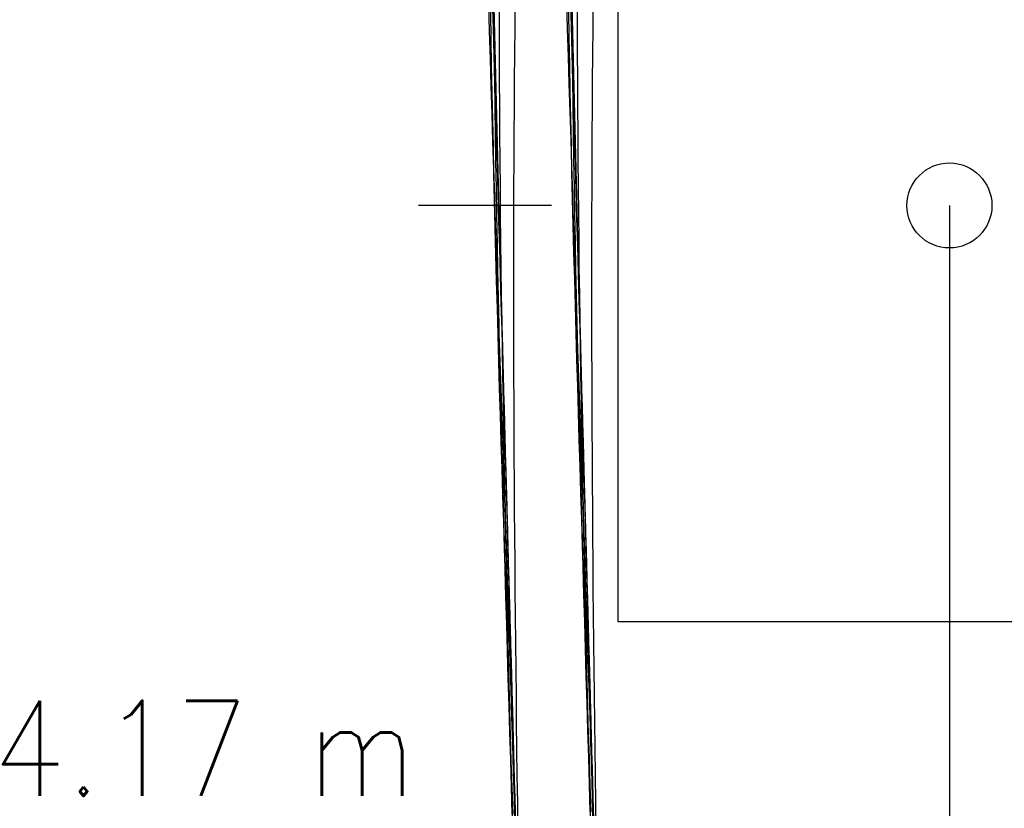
# Model space of a CAD drawing. Header units: metres. Extents: x 209848 to 209928, y 1182430 to 1182563.
# Tile 472 of 656: x 209847.77 to 209851.56, y 1182481.21 to 1182484.24. Entities that reach past the tile are written whole.
import ezdxf
from ezdxf.enums import TextEntityAlignment as Align

# ---------------------------------------------------------------- set-up
doc = ezdxf.new("R2010")
doc.units = ezdxf.units.M
doc.header["$MEASUREMENT"] = 0
doc.linetypes.add('DGN Style 2', pattern=[15.036391, 9.021834, -6.014556])
doc.layers.get('0').update_dxf_attribs({"color": 254})
doc.styles.add('TSText', font='simplex.shx')

# ---------------------------------------------------------------- blocks, each defined once
blk = doc.blocks.new('*U2')
at = {"color": 40, "linetype": 'Continuous'}
for p, q in [((-1.7485, -14.8352), (-1.7508, -14.7289)), ((-1.746, -14.9414), (-1.7485, -14.8352)), ((-1.7435, -15.0476), (-1.746, -14.9414)), ((-1.741, -15.1537), (-1.7435, -15.0476)), ((-1.7384, -15.2599), (-1.741, -15.1537)), ((-1.7357, -15.3659), (-1.7384, -15.2599)), ((-1.733, -15.472), (-1.7357, -15.3659)), ((-1.7303, -15.578), (-1.733, -15.472)), ((-1.7276, -15.6839), (-1.7303, -15.578)), ((-1.7248, -15.7898), (-1.7276, -15.6839)), ((-1.722, -15.8957), (-1.7248, -15.7898)), ((-1.7192, -16.0015), (-1.722, -15.8957)), ((-1.7163, -16.1073), (-1.7192, -16.0015)), ((-1.7135, -16.2131), (-1.7163, -16.1073)), ((-1.7106, -16.3188), (-1.7135, -16.2131)), ((-1.7077, -16.4244), (-1.7106, -16.3188)), ((-1.7048, -16.53), (-1.7077, -16.4244)), ((-1.7019, -16.6356), (-1.7048, -16.53)), ((-1.6989, -16.7412), (-1.7019, -16.6356)), ((-1.696, -16.8467), (-1.6989, -16.7412)), ((-1.6931, -16.9521), (-1.696, -16.8467)), ((-1.6902, -17.0575), (-1.6931, -16.9521)), ((-1.6873, -17.1629), (-1.6902, -17.0575)), ((-1.6844, -17.2683), (-1.6873, -17.1629)), ((-1.6815, -17.3736), (-1.6844, -17.2683)), ((-1.6786, -17.4789), (-1.6815, -17.3736)), ((-1.6757, -17.5841), (-1.6786, -17.4789)), ((-1.6728, -17.6893), (-1.6757, -17.5841)), ((-1.67, -17.7945), (-1.6728, -17.6893)), ((-1.6672, -17.8996), (-1.67, -17.7945))]:
    blk.add_line(p, q, dxfattribs=at)
at = {"color": 3, "linetype": 'Continuous'}
for p, q in [((-1.4485, -14.8282), (-1.4509, -14.7221)), ((-1.4461, -14.9343), (-1.4485, -14.8282)), ((-1.4436, -15.0404), (-1.4461, -14.9343)), ((-1.441, -15.1464), (-1.4436, -15.0404)), ((-1.4385, -15.2524), (-1.441, -15.1464)), ((-1.4358, -15.3584), (-1.4385, -15.2524)), ((-1.4331, -15.4643), (-1.4358, -15.3584)), ((-1.4304, -15.5702), (-1.4331, -15.4643)), ((-1.4277, -15.6761), (-1.4304, -15.5702)), ((-1.4249, -15.7819), (-1.4277, -15.6761)), ((-1.4221, -15.8877), (-1.4249, -15.7819)), ((-1.4193, -15.9935), (-1.4221, -15.8877)), ((-1.4164, -16.0992), (-1.4193, -15.9935)), ((-1.4136, -16.2049), (-1.4164, -16.0992)), ((-1.4107, -16.3105), (-1.4136, -16.2049)), ((-1.4078, -16.4162), (-1.4107, -16.3105)), ((-1.4049, -16.5218), (-1.4078, -16.4162)), ((-1.402, -16.6273), (-1.4049, -16.5218)), ((-1.3991, -16.7329), (-1.402, -16.6273)), ((-1.3961, -16.8384), (-1.3991, -16.7329)), ((-1.3932, -16.9438), (-1.3961, -16.8384)), ((-1.3903, -17.0492), (-1.3932, -16.9438)), ((-1.3874, -17.1546), (-1.3903, -17.0492)), ((-1.3845, -17.26), (-1.3874, -17.1546)), ((-1.3816, -17.3654), (-1.3845, -17.26)), ((-1.3787, -17.4707), (-1.3816, -17.3654)), ((-1.3758, -17.5759), (-1.3787, -17.4707)), ((-1.3729, -17.6812), (-1.3758, -17.5759)), ((-1.3701, -17.7864), (-1.3729, -17.6812)), ((-1.3673, -17.8916), (-1.3701, -17.7864))]:
    blk.add_line(p, q, dxfattribs=at)
blk = doc.blocks.new('*U3')
at = {"color": 40, "linetype": 'Continuous'}
for p, q in [((-1.7475, -14.8769), (-1.7499, -14.7715)), ((-1.7451, -14.9822), (-1.7475, -14.8769)), ((-1.7426, -15.0875), (-1.7451, -14.9822)), ((-1.74, -15.1927), (-1.7426, -15.0875)), ((-1.7374, -15.298), (-1.74, -15.1927)), ((-1.7348, -15.4031), (-1.7374, -15.298)), ((-1.7321, -15.5083), (-1.7348, -15.4031)), ((-1.7294, -15.6134), (-1.7321, -15.5083)), ((-1.7267, -15.7185), (-1.7294, -15.6134)), ((-1.7239, -15.8235), (-1.7267, -15.7185)), ((-1.7211, -15.9285), (-1.7239, -15.8235)), ((-1.7183, -16.0335), (-1.7211, -15.9285)), ((-1.7155, -16.1384), (-1.7183, -16.0335)), ((-1.7126, -16.2433), (-1.7155, -16.1384)), ((-1.7098, -16.3482), (-1.7126, -16.2433)), ((-1.7069, -16.453), (-1.7098, -16.3482)), ((-1.704, -16.5579), (-1.7069, -16.453)), ((-1.7011, -16.6626), (-1.704, -16.5579)), ((-1.6982, -16.7674), (-1.7011, -16.6626)), ((-1.6953, -16.8721), (-1.6982, -16.7674)), ((-1.6924, -16.9768), (-1.6953, -16.8721)), ((-1.6895, -17.0815), (-1.6924, -16.9768)), ((-1.6866, -17.1862), (-1.6895, -17.0815)), ((-1.6837, -17.2908), (-1.6866, -17.1862)), ((-1.6809, -17.3954), (-1.6837, -17.2908)), ((-1.678, -17.4999), (-1.6809, -17.3954)), ((-1.6751, -17.6045), (-1.678, -17.4999)), ((-1.6723, -17.709), (-1.6751, -17.6045)), ((-1.6695, -17.8135), (-1.6723, -17.709)), ((-1.6667, -17.918), (-1.6695, -17.8135))]:
    blk.add_line(p, q, dxfattribs=at)
at = {"color": 3, "linetype": 'Continuous'}
for p, q in [((-1.4476, -14.8699), (-1.45, -14.7647)), ((-1.4451, -14.9751), (-1.4476, -14.8699)), ((-1.4426, -15.0802), (-1.4451, -14.9751)), ((-1.4401, -15.1854), (-1.4426, -15.0802)), ((-1.4375, -15.2905), (-1.4401, -15.1854)), ((-1.4349, -15.3955), (-1.4375, -15.2905)), ((-1.4322, -15.5006), (-1.4349, -15.3955)), ((-1.4295, -15.6056), (-1.4322, -15.5006)), ((-1.4268, -15.7106), (-1.4295, -15.6056)), ((-1.424, -15.8155), (-1.4268, -15.7106)), ((-1.4212, -15.9205), (-1.424, -15.8155)), ((-1.4184, -16.0254), (-1.4212, -15.9205)), ((-1.4156, -16.1303), (-1.4184, -16.0254)), ((-1.4127, -16.2351), (-1.4156, -16.1303)), ((-1.4099, -16.34), (-1.4127, -16.2351)), ((-1.407, -16.4448), (-1.4099, -16.34)), ((-1.4041, -16.5496), (-1.407, -16.4448)), ((-1.4012, -16.6543), (-1.4041, -16.5496)), ((-1.3983, -16.7591), (-1.4012, -16.6543)), ((-1.3954, -16.8638), (-1.3983, -16.7591)), ((-1.3925, -16.9685), (-1.3954, -16.8638)), ((-1.3896, -17.0732), (-1.3925, -16.9685)), ((-1.3867, -17.1779), (-1.3896, -17.0732)), ((-1.3838, -17.2825), (-1.3867, -17.1779)), ((-1.381, -17.3872), (-1.3838, -17.2825)), ((-1.3781, -17.4918), (-1.381, -17.3872)), ((-1.3752, -17.5963), (-1.3781, -17.4918)), ((-1.3724, -17.7009), (-1.3752, -17.5963)), ((-1.3696, -17.8055), (-1.3724, -17.7009)), ((-1.3668, -17.91), (-1.3696, -17.8055))]:
    blk.add_line(p, q, dxfattribs=at)
blk = doc.blocks.new('*U4')
at = {"color": 40, "linetype": 'Continuous'}
for p, q in [((-1.7528, -14.8523), (-1.7559, -14.7463)), ((-1.7497, -14.9582), (-1.7528, -14.8523)), ((-1.7467, -15.064), (-1.7497, -14.9582)), ((-1.7436, -15.1698), (-1.7467, -15.064)), ((-1.7405, -15.2755), (-1.7436, -15.1698)), ((-1.7375, -15.3812), (-1.7405, -15.2755)), ((-1.7344, -15.4868), (-1.7375, -15.3812)), ((-1.7314, -15.5924), (-1.7344, -15.4868)), ((-1.7284, -15.6978), (-1.7314, -15.5924)), ((-1.7254, -15.8033), (-1.7284, -15.6978)), ((-1.7224, -15.9087), (-1.7254, -15.8033)), ((-1.7194, -16.0141), (-1.7224, -15.9087)), ((-1.7164, -16.1194), (-1.7194, -16.0141)), ((-1.7134, -16.2246), (-1.7164, -16.1194)), ((-1.7105, -16.3299), (-1.7134, -16.2246)), ((-1.7075, -16.4351), (-1.7105, -16.3299)), ((-1.7046, -16.5402), (-1.7075, -16.4351)), ((-1.7016, -16.6454), (-1.7046, -16.5402)), ((-1.6987, -16.7505), (-1.7016, -16.6454)), ((-1.6958, -16.8555), (-1.6987, -16.7505)), ((-1.6929, -16.9606), (-1.6958, -16.8555)), ((-1.69, -17.0656), (-1.6929, -16.9606)), ((-1.6871, -17.1706), (-1.69, -17.0656)), ((-1.6842, -17.2755), (-1.6871, -17.1706)), ((-1.6813, -17.3804), (-1.6842, -17.2755)), ((-1.6784, -17.4853), (-1.6813, -17.3804)), ((-1.6755, -17.5902), (-1.6784, -17.4853)), ((-1.6727, -17.695), (-1.6755, -17.5902)), ((-1.6698, -17.7998), (-1.6727, -17.695)), ((-1.667, -17.9045), (-1.6698, -17.7998))]:
    blk.add_line(p, q, dxfattribs=at)
at = {"color": 3, "linetype": 'Continuous'}
for p, q in [((-1.4529, -14.8436), (-1.456, -14.7376)), ((-1.4499, -14.9495), (-1.4529, -14.8436)), ((-1.4468, -15.0553), (-1.4499, -14.9495)), ((-1.4437, -15.1611), (-1.4468, -15.0553)), ((-1.4407, -15.2669), (-1.4437, -15.1611)), ((-1.4376, -15.3726), (-1.4407, -15.2669)), ((-1.4346, -15.4782), (-1.4376, -15.3726)), ((-1.4315, -15.5838), (-1.4346, -15.4782)), ((-1.4285, -15.6893), (-1.4315, -15.5838)), ((-1.4255, -15.7948), (-1.4285, -15.6893)), ((-1.4225, -15.9002), (-1.4255, -15.7948)), ((-1.4195, -16.0056), (-1.4225, -15.9002)), ((-1.4165, -16.1109), (-1.4195, -16.0056)), ((-1.4135, -16.2162), (-1.4165, -16.1109)), ((-1.4106, -16.3215), (-1.4135, -16.2162)), ((-1.4076, -16.4267), (-1.4106, -16.3215)), ((-1.4047, -16.5319), (-1.4076, -16.4267)), ((-1.4018, -16.637), (-1.4047, -16.5319)), ((-1.3988, -16.7421), (-1.4018, -16.637)), ((-1.3959, -16.8472), (-1.3988, -16.7421)), ((-1.393, -16.9523), (-1.3959, -16.8472)), ((-1.3901, -17.0573), (-1.393, -16.9523)), ((-1.3872, -17.1623), (-1.3901, -17.0573)), ((-1.3843, -17.2672), (-1.3872, -17.1623)), ((-1.3814, -17.3722), (-1.3843, -17.2672)), ((-1.3785, -17.4771), (-1.3814, -17.3722)), ((-1.3756, -17.582), (-1.3785, -17.4771)), ((-1.3728, -17.6869), (-1.3756, -17.582)), ((-1.37, -17.7917), (-1.3728, -17.6869)), ((-1.3671, -17.8965), (-1.37, -17.7917))]:
    blk.add_line(p, q, dxfattribs=at)
blk = doc.blocks.new('*U5')
at = {"color": 40, "linetype": 'Continuous'}
for p, q in [((-1.7672, -14.865), (-1.7702, -14.7588)), ((-1.764, -14.9711), (-1.7672, -14.865)), ((-1.7608, -15.0771), (-1.764, -14.9711)), ((-1.7576, -15.1831), (-1.7608, -15.0771)), ((-1.7543, -15.289), (-1.7576, -15.1831)), ((-1.7509, -15.3949), (-1.7543, -15.289)), ((-1.7475, -15.5008), (-1.7509, -15.3949)), ((-1.744, -15.6065), (-1.7475, -15.5008)), ((-1.7405, -15.7123), (-1.744, -15.6065)), ((-1.737, -15.818), (-1.7405, -15.7123)), ((-1.7335, -15.9236), (-1.737, -15.818)), ((-1.7299, -16.0291), (-1.7335, -15.9236)), ((-1.7263, -16.1347), (-1.7299, -16.0291)), ((-1.7228, -16.2401), (-1.7263, -16.1347)), ((-1.7192, -16.3455), (-1.7228, -16.2401)), ((-1.7157, -16.4509), (-1.7192, -16.3455)), ((-1.7121, -16.5562), (-1.7157, -16.4509)), ((-1.7086, -16.6615), (-1.7121, -16.5562)), ((-1.7051, -16.7667), (-1.7086, -16.6615)), ((-1.7016, -16.8718), (-1.7051, -16.7667)), ((-1.6981, -16.9769), (-1.7016, -16.8718)), ((-1.6947, -17.082), (-1.6981, -16.9769)), ((-1.6912, -17.187), (-1.6947, -17.082)), ((-1.6879, -17.292), (-1.6912, -17.187)), ((-1.6845, -17.3969), (-1.6879, -17.292)), ((-1.6813, -17.5018), (-1.6845, -17.3969)), ((-1.678, -17.6067), (-1.6813, -17.5018)), ((-1.6748, -17.7115), (-1.678, -17.6067)), ((-1.6716, -17.8162), (-1.6748, -17.7115)), ((-1.6685, -17.921), (-1.6716, -17.8162))]:
    blk.add_line(p, q, dxfattribs=at)
at = {"color": 3, "linetype": 'Continuous'}
for p, q in [((-1.4673, -14.8562), (-1.4703, -14.7503)), ((-1.4642, -14.962), (-1.4673, -14.8562)), ((-1.461, -15.0679), (-1.4642, -14.962)), ((-1.4577, -15.1737), (-1.461, -15.0679)), ((-1.4544, -15.2795), (-1.4577, -15.1737)), ((-1.451, -15.3852), (-1.4544, -15.2795)), ((-1.4476, -15.491), (-1.451, -15.3852)), ((-1.4442, -15.5967), (-1.4476, -15.491)), ((-1.4407, -15.7023), (-1.4442, -15.5967)), ((-1.4372, -15.8079), (-1.4407, -15.7023)), ((-1.4336, -15.9135), (-1.4372, -15.8079)), ((-1.4301, -16.019), (-1.4336, -15.9135)), ((-1.4265, -16.1245), (-1.4301, -16.019)), ((-1.423, -16.23), (-1.4265, -16.1245)), ((-1.4194, -16.3354), (-1.423, -16.23)), ((-1.4158, -16.4408), (-1.4194, -16.3354)), ((-1.4123, -16.5461), (-1.4158, -16.4408)), ((-1.4087, -16.6514), (-1.4123, -16.5461)), ((-1.4052, -16.7567), (-1.4087, -16.6514)), ((-1.4017, -16.8619), (-1.4052, -16.7567)), ((-1.3983, -16.9671), (-1.4017, -16.8619)), ((-1.3948, -17.0723), (-1.3983, -16.9671)), ((-1.3914, -17.1774), (-1.3948, -17.0723)), ((-1.388, -17.2825), (-1.3914, -17.1774)), ((-1.3847, -17.3875), (-1.388, -17.2825)), ((-1.3814, -17.4925), (-1.3847, -17.3875)), ((-1.3781, -17.5975), (-1.3814, -17.4925)), ((-1.3749, -17.7024), (-1.3781, -17.5975)), ((-1.3718, -17.8073), (-1.3749, -17.7024)), ((-1.3686, -17.9122), (-1.3718, -17.8073))]:
    blk.add_line(p, q, dxfattribs=at)
blk = doc.blocks.new('*U6')
at = {"color": 40, "linetype": 'Continuous'}
for p, q in [((-1.7613, -14.8957), (-1.7631, -14.7919)), ((-1.7594, -14.9993), (-1.7613, -14.8957)), ((-1.7574, -15.1029), (-1.7594, -14.9993)), ((-1.7552, -15.2065), (-1.7574, -15.1029)), ((-1.7529, -15.31), (-1.7552, -15.2065)), ((-1.7506, -15.4134), (-1.7529, -15.31)), ((-1.7481, -15.5168), (-1.7506, -15.4134)), ((-1.7455, -15.62), (-1.7481, -15.5168)), ((-1.7429, -15.7232), (-1.7455, -15.62)), ((-1.7402, -15.8264), (-1.7429, -15.7232)), ((-1.7374, -15.9295), (-1.7402, -15.8264)), ((-1.7345, -16.0325), (-1.7374, -15.9295)), ((-1.7316, -16.1354), (-1.7345, -16.0325)), ((-1.7286, -16.2383), (-1.7316, -16.1354)), ((-1.7256, -16.341), (-1.7286, -16.2383)), ((-1.7225, -16.4438), (-1.7256, -16.341)), ((-1.7194, -16.5464), (-1.7225, -16.4438)), ((-1.7162, -16.649), (-1.7194, -16.5464)), ((-1.713, -16.7515), (-1.7162, -16.649)), ((-1.7098, -16.854), (-1.713, -16.7515)), ((-1.7066, -16.9564), (-1.7098, -16.854)), ((-1.7034, -17.0587), (-1.7066, -16.9564)), ((-1.7001, -17.161), (-1.7034, -17.0587)), ((-1.6968, -17.2632), (-1.7001, -17.161)), ((-1.6935, -17.3654), (-1.6968, -17.2632)), ((-1.6903, -17.4675), (-1.6935, -17.3654)), ((-1.687, -17.5696), (-1.6903, -17.4675)), ((-1.6838, -17.6716), (-1.687, -17.5696)), ((-1.6805, -17.7735), (-1.6838, -17.6716)), ((-1.6773, -17.8754), (-1.6805, -17.7735))]:
    blk.add_line(p, q, dxfattribs=at)
at = {"color": 3, "linetype": 'Continuous'}
for p, q in [((-1.4614, -14.8901), (-1.4631, -14.7868)), ((-1.4594, -14.9934), (-1.4614, -14.8901)), ((-1.4574, -15.0967), (-1.4594, -14.9934)), ((-1.4553, -15.1999), (-1.4574, -15.0967)), ((-1.453, -15.3031), (-1.4553, -15.1999)), ((-1.4507, -15.4063), (-1.453, -15.3031)), ((-1.4482, -15.5093), (-1.4507, -15.4063)), ((-1.4456, -15.6124), (-1.4482, -15.5093)), ((-1.443, -15.7153), (-1.4456, -15.6124)), ((-1.4403, -15.8183), (-1.443, -15.7153)), ((-1.4375, -15.9211), (-1.4403, -15.8183)), ((-1.4346, -16.024), (-1.4375, -15.9211)), ((-1.4317, -16.1267), (-1.4346, -16.024)), ((-1.4287, -16.2294), (-1.4317, -16.1267)), ((-1.4257, -16.3321), (-1.4287, -16.2294)), ((-1.4226, -16.4347), (-1.4257, -16.3321)), ((-1.4195, -16.5372), (-1.4226, -16.4347)), ((-1.4164, -16.6397), (-1.4195, -16.5372)), ((-1.4132, -16.7421), (-1.4164, -16.6397)), ((-1.41, -16.8445), (-1.4132, -16.7421)), ((-1.4068, -16.9469), (-1.41, -16.8445)), ((-1.4035, -17.0492), (-1.4068, -16.9469)), ((-1.4002, -17.1514), (-1.4035, -17.0492)), ((-1.397, -17.2536), (-1.4002, -17.1514)), ((-1.3937, -17.3558), (-1.397, -17.2536)), ((-1.3904, -17.4579), (-1.3937, -17.3558)), ((-1.3872, -17.56), (-1.3904, -17.4579)), ((-1.3839, -17.662), (-1.3872, -17.56)), ((-1.3807, -17.764), (-1.3839, -17.662)), ((-1.3774, -17.866), (-1.3807, -17.764))]:
    blk.add_line(p, q, dxfattribs=at)
blk = doc.blocks.new('*U7')
at = {"color": 40, "linetype": 'Continuous'}
for p, q in [((-1.7496, -14.8413), (-1.7505, -14.7364)), ((-1.7485, -14.9462), (-1.7496, -14.8413)), ((-1.7473, -15.051), (-1.7485, -14.9462)), ((-1.746, -15.1559), (-1.7473, -15.051)), ((-1.7445, -15.2607), (-1.746, -15.1559)), ((-1.7429, -15.3655), (-1.7445, -15.2607)), ((-1.7412, -15.4703), (-1.7429, -15.3655)), ((-1.7393, -15.5751), (-1.7412, -15.4703)), ((-1.7374, -15.6799), (-1.7393, -15.5751)), ((-1.7353, -15.7846), (-1.7374, -15.6799)), ((-1.7331, -15.8893), (-1.7353, -15.7846)), ((-1.7309, -15.994), (-1.7331, -15.8893)), ((-1.7286, -16.0987), (-1.7309, -15.994)), ((-1.7261, -16.2034), (-1.7286, -16.0987)), ((-1.7236, -16.308), (-1.7261, -16.2034)), ((-1.7211, -16.4126), (-1.7236, -16.308)), ((-1.7184, -16.5172), (-1.7211, -16.4126)), ((-1.7157, -16.6218), (-1.7184, -16.5172)), ((-1.7129, -16.7264), (-1.7157, -16.6218)), ((-1.7101, -16.8309), (-1.7129, -16.7264)), ((-1.7073, -16.9354), (-1.7101, -16.8309)), ((-1.7043, -17.0399), (-1.7073, -16.9354)), ((-1.7014, -17.1444), (-1.7043, -17.0399)), ((-1.6984, -17.2489), (-1.7014, -17.1444)), ((-1.6954, -17.3533), (-1.6984, -17.2489)), ((-1.6924, -17.4577), (-1.6954, -17.3533)), ((-1.6893, -17.5621), (-1.6924, -17.4577)), ((-1.6862, -17.6664), (-1.6893, -17.5621)), ((-1.6831, -17.7708), (-1.6862, -17.6664)), ((-1.6801, -17.8751), (-1.6831, -17.7708))]:
    blk.add_line(p, q, dxfattribs=at)
at = {"color": 3, "linetype": 'Continuous'}
for p, q in [((-1.4496, -14.8382), (-1.4505, -14.7338)), ((-1.4486, -14.9427), (-1.4496, -14.8382)), ((-1.4474, -15.0472), (-1.4486, -14.9427)), ((-1.446, -15.1516), (-1.4474, -15.0472)), ((-1.4445, -15.2561), (-1.446, -15.1516)), ((-1.4429, -15.3606), (-1.4445, -15.2561)), ((-1.4412, -15.4651), (-1.4429, -15.3606)), ((-1.4394, -15.5695), (-1.4412, -15.4651)), ((-1.4374, -15.674), (-1.4394, -15.5695)), ((-1.4354, -15.7784), (-1.4374, -15.674)), ((-1.4332, -15.8829), (-1.4354, -15.7784)), ((-1.431, -15.9873), (-1.4332, -15.8829)), ((-1.4286, -16.0918), (-1.431, -15.9873)), ((-1.4262, -16.1962), (-1.4286, -16.0918)), ((-1.4237, -16.3006), (-1.4262, -16.1962)), ((-1.4211, -16.4051), (-1.4237, -16.3006)), ((-1.4185, -16.5095), (-1.4211, -16.4051)), ((-1.4158, -16.6139), (-1.4185, -16.5095)), ((-1.413, -16.7183), (-1.4158, -16.6139)), ((-1.4102, -16.8227), (-1.413, -16.7183)), ((-1.4074, -16.9271), (-1.4102, -16.8227)), ((-1.4045, -17.0315), (-1.4074, -16.9271)), ((-1.4015, -17.1358), (-1.4045, -17.0315)), ((-1.3985, -17.2402), (-1.4015, -17.1358)), ((-1.3955, -17.3446), (-1.3985, -17.2402)), ((-1.3925, -17.4489), (-1.3955, -17.3446)), ((-1.3894, -17.5532), (-1.3925, -17.4489)), ((-1.3864, -17.6576), (-1.3894, -17.5532)), ((-1.3833, -17.7619), (-1.3864, -17.6576)), ((-1.3802, -17.8662), (-1.3833, -17.7619))]:
    blk.add_line(p, q, dxfattribs=at)
blk = doc.blocks.new('*U8')
at = {"color": 40, "linetype": 'Continuous'}
for p, q in [((-1.7294, -14.8446), (-1.7295, -14.7409)), ((-1.7291, -14.9483), (-1.7294, -14.8446)), ((-1.7287, -15.052), (-1.7291, -14.9483)), ((-1.7282, -15.1557), (-1.7287, -15.052)), ((-1.7275, -15.2593), (-1.7282, -15.1557)), ((-1.7267, -15.3629), (-1.7275, -15.2593)), ((-1.7258, -15.4665), (-1.7267, -15.3629)), ((-1.7248, -15.5701), (-1.7258, -15.4665)), ((-1.7236, -15.6736), (-1.7248, -15.5701)), ((-1.7224, -15.777), (-1.7236, -15.6736)), ((-1.721, -15.8804), (-1.7224, -15.777)), ((-1.7195, -15.9838), (-1.721, -15.8804)), ((-1.7179, -16.0871), (-1.7195, -15.9838)), ((-1.7163, -16.1903), (-1.7179, -16.0871)), ((-1.7145, -16.2935), (-1.7163, -16.1903)), ((-1.7126, -16.3967), (-1.7145, -16.2935)), ((-1.7107, -16.4997), (-1.7126, -16.3967)), ((-1.7087, -16.6027), (-1.7107, -16.4997)), ((-1.7066, -16.7057), (-1.7087, -16.6027)), ((-1.7045, -16.8086), (-1.7066, -16.7057)), ((-1.7023, -16.9114), (-1.7045, -16.8086)), ((-1.7, -17.0141), (-1.7023, -16.9114)), ((-1.6977, -17.1168), (-1.7, -17.0141)), ((-1.6953, -17.2195), (-1.6977, -17.1168)), ((-1.6929, -17.322), (-1.6953, -17.2195)), ((-1.6905, -17.4245), (-1.6929, -17.322)), ((-1.688, -17.527), (-1.6905, -17.4245)), ((-1.6854, -17.6293), (-1.688, -17.527)), ((-1.6829, -17.7317), (-1.6854, -17.6293)), ((-1.6803, -17.8339), (-1.6829, -17.7317)), ((-1.6776, -17.9361), (-1.6803, -17.8339))]:
    blk.add_line(p, q, dxfattribs=at)
at = {"color": 3, "linetype": 'Continuous'}
for p, q in [((-1.4294, -14.8439), (-1.4295, -14.7406)), ((-1.4291, -14.9472), (-1.4294, -14.8439)), ((-1.4287, -15.0505), (-1.4291, -14.9472)), ((-1.4282, -15.1538), (-1.4287, -15.0505)), ((-1.4275, -15.257), (-1.4282, -15.1538)), ((-1.4267, -15.3603), (-1.4275, -15.257)), ((-1.4258, -15.4635), (-1.4267, -15.3603)), ((-1.4248, -15.5667), (-1.4258, -15.4635)), ((-1.4236, -15.6699), (-1.4248, -15.5667)), ((-1.4224, -15.773), (-1.4236, -15.6699)), ((-1.421, -15.8761), (-1.4224, -15.773)), ((-1.4195, -15.9792), (-1.421, -15.8761)), ((-1.418, -16.0822), (-1.4195, -15.9792)), ((-1.4163, -16.1852), (-1.418, -16.0822)), ((-1.4145, -16.2882), (-1.4163, -16.1852)), ((-1.4127, -16.3911), (-1.4145, -16.2882)), ((-1.4108, -16.4939), (-1.4127, -16.3911)), ((-1.4088, -16.5967), (-1.4108, -16.4939)), ((-1.4067, -16.6994), (-1.4088, -16.5967)), ((-1.4046, -16.8021), (-1.4067, -16.6994)), ((-1.4024, -16.9048), (-1.4046, -16.8021)), ((-1.4001, -17.0074), (-1.4024, -16.9048)), ((-1.3978, -17.1099), (-1.4001, -17.0074)), ((-1.3954, -17.2124), (-1.3978, -17.1099)), ((-1.393, -17.3148), (-1.3954, -17.2124)), ((-1.3905, -17.4172), (-1.393, -17.3148)), ((-1.388, -17.5195), (-1.3905, -17.4172)), ((-1.3855, -17.6218), (-1.388, -17.5195)), ((-1.3829, -17.7241), (-1.3855, -17.6218)), ((-1.3804, -17.8262), (-1.3829, -17.7241)), ((-1.3777, -17.9284), (-1.3804, -17.8262))]:
    blk.add_line(p, q, dxfattribs=at)
blk = doc.blocks.new('*U9')
at = {"color": 40, "linetype": 'Continuous'}
for p, q in [((-1.6696, -14.8491), (-1.6686, -14.7461)), ((-1.6706, -14.9521), (-1.6696, -14.8491)), ((-1.6714, -15.0552), (-1.6706, -14.9521)), ((-1.6721, -15.1582), (-1.6714, -15.0552)), ((-1.6727, -15.2613), (-1.6721, -15.1582)), ((-1.6732, -15.3643), (-1.6727, -15.2613)), ((-1.6736, -15.4674), (-1.6732, -15.3643)), ((-1.6739, -15.5704), (-1.6736, -15.4674)), ((-1.6741, -15.6735), (-1.6739, -15.5704)), ((-1.6742, -15.7765), (-1.6741, -15.6735)), ((-1.6742, -15.8796), (-1.6742, -15.7765)), ((-1.6741, -15.9826), (-1.6742, -15.8796)), ((-1.6739, -16.0856), (-1.6741, -15.9826)), ((-1.6736, -16.1885), (-1.6739, -16.0856)), ((-1.6733, -16.2915), (-1.6736, -16.1885)), ((-1.6729, -16.3945), (-1.6733, -16.2915)), ((-1.6723, -16.4974), (-1.6729, -16.3945)), ((-1.6717, -16.6003), (-1.6723, -16.4974)), ((-1.6711, -16.7031), (-1.6717, -16.6003)), ((-1.6703, -16.8059), (-1.6711, -16.7031)), ((-1.6695, -16.9087), (-1.6703, -16.8059)), ((-1.6686, -17.0115), (-1.6695, -16.9087)), ((-1.6677, -17.1142), (-1.6686, -17.0115)), ((-1.6667, -17.2169), (-1.6677, -17.1142)), ((-1.6656, -17.3195), (-1.6667, -17.2169)), ((-1.6645, -17.4221), (-1.6656, -17.3195)), ((-1.6633, -17.5247), (-1.6645, -17.4221)), ((-1.662, -17.6272), (-1.6633, -17.5247)), ((-1.6608, -17.7297), (-1.662, -17.6272)), ((-1.6594, -17.8321), (-1.6608, -17.7297)), ((-1.6581, -17.9345), (-1.6594, -17.8321))]:
    blk.add_line(p, q, dxfattribs=at)
at = {"color": 3, "linetype": 'Continuous'}
for p, q in [((-1.3696, -14.8518), (-1.3686, -14.7492)), ((-1.3706, -14.9545), (-1.3696, -14.8518)), ((-1.3714, -15.0573), (-1.3706, -14.9545)), ((-1.3721, -15.16), (-1.3714, -15.0573)), ((-1.3727, -15.2627), (-1.3721, -15.16)), ((-1.3732, -15.3655), (-1.3727, -15.2627)), ((-1.3736, -15.4682), (-1.3732, -15.3655)), ((-1.3739, -15.571), (-1.3736, -15.4682)), ((-1.3741, -15.6738), (-1.3739, -15.571)), ((-1.3742, -15.7765), (-1.3741, -15.6738)), ((-1.3742, -15.8793), (-1.3742, -15.7765)), ((-1.3741, -15.982), (-1.3742, -15.8793)), ((-1.3739, -16.0848), (-1.3741, -15.982)), ((-1.3737, -16.1875), (-1.3739, -16.0848)), ((-1.3733, -16.2902), (-1.3737, -16.1875)), ((-1.3729, -16.3929), (-1.3733, -16.2902)), ((-1.3723, -16.4956), (-1.3729, -16.3929)), ((-1.3717, -16.5983), (-1.3723, -16.4956)), ((-1.3711, -16.7009), (-1.3717, -16.5983)), ((-1.3703, -16.8036), (-1.3711, -16.7009)), ((-1.3695, -16.9061), (-1.3703, -16.8036)), ((-1.3686, -17.0087), (-1.3695, -16.9061)), ((-1.3677, -17.1112), (-1.3686, -17.0087)), ((-1.3667, -17.2137), (-1.3677, -17.1112)), ((-1.3656, -17.3162), (-1.3667, -17.2137)), ((-1.3645, -17.4186), (-1.3656, -17.3162)), ((-1.3633, -17.5211), (-1.3645, -17.4186)), ((-1.3621, -17.6234), (-1.3633, -17.5211)), ((-1.3608, -17.7258), (-1.3621, -17.6234)), ((-1.3595, -17.828), (-1.3608, -17.7258)), ((-1.3581, -17.9303), (-1.3595, -17.828))]:
    blk.add_line(p, q, dxfattribs=at)
blk = doc.blocks.new('ATTEMP_3')
at = {"color": 3, "linetype": 'Continuous'}
for p, q in [((-4.322, 1.1615), (-5.338, 1.1615)), ((-3.012, 1.1615), (-4.028, 1.1615)), ((-4.322, 1.098), (-5.338, 1.098)), ((-3.012, 1.098), (-4.028, 1.098)), ((-4.322, 1.0345), (-5.338, 1.0345)), ((-3.012, 1.0345), (-4.028, 1.0345)), ((-4.322, 0.7043), (-5.338, 0.7043)), ((-3.012, 0.7043), (-4.028, 0.7043)), ((-4.322, 0.6408), (-5.338, 0.6408)), ((-3.012, 0.6408), (-4.028, 0.6408)), ((-4.322, 0.5773), (-5.338, 0.5773)), ((-3.012, 0.5773), (-4.028, 0.5773)), ((-4.322, -0.5773), (-5.338, -0.5773)), ((-3.012, -0.5773), (-4.028, -0.5773)), ((-4.322, -0.6408), (-5.338, -0.6408)), ((-3.012, -0.6408), (-4.028, -0.6408)), ((-4.322, -0.7043), (-5.338, -0.7043)), ((-3.012, -0.7043), (-4.028, -0.7043)), ((-4.322, -1.0345), (-5.338, -1.0345)), ((-3.012, -1.0345), (-4.028, -1.0345)), ((-4.322, -1.098), (-5.338, -1.098)), ((-3.012, -1.098), (-4.028, -1.098)), ((-4.322, -1.1615), (-5.338, -1.1615)), ((-3.012, -1.1615), (-4.028, -1.1615))]:
    blk.add_line(p, q, dxfattribs=at)
at = {"color": 254, "linetype": 'Continuous'}
blk.add_line((0, 0), (-4.175, 0), dxfattribs=at)
at = {"color": 254, "linetype": 'DGN Style 2', "flags": 128}
for points in [[(-4.322, 1.1772), (-4.322, 1.0188), (-4.4642, 0.971), (-5.1958, 0.971), (-5.338, 1.0188), (-5.338, 1.1772), (-5.1958, 1.225), (-4.4642, 1.225)], [(-3.012, 1.1772), (-3.012, 1.0188), (-3.1542, 0.971), (-3.8858, 0.971), (-4.028, 1.0188), (-4.028, 1.1772), (-3.8858, 1.225), (-3.1542, 1.225)], [(-4.322, 0.72), (-4.322, 0.5616), (-4.4642, 0.5138), (-5.1958, 0.5138), (-5.338, 0.5616), (-5.338, 0.72), (-5.1958, 0.7678), (-4.4642, 0.7678)], [(-3.012, 0.72), (-3.012, 0.5616), (-3.1542, 0.5138), (-3.8858, 0.5138), (-4.028, 0.5616), (-4.028, 0.72), (-3.8858, 0.7678), (-3.1542, 0.7678)], [(-4.322, -0.5616), (-4.322, -0.72), (-4.4642, -0.7678), (-5.1958, -0.7678), (-5.338, -0.72), (-5.338, -0.5616), (-5.1958, -0.5138), (-4.4642, -0.5138)], [(-3.012, -0.5616), (-3.012, -0.72), (-3.1542, -0.7678), (-3.8858, -0.7678), (-4.028, -0.72), (-4.028, -0.5616), (-3.8858, -0.5138), (-3.1542, -0.5138)], [(-4.322, -1.0188), (-4.322, -1.1772), (-4.4642, -1.225), (-5.1958, -1.225), (-5.338, -1.1772), (-5.338, -1.0188), (-5.1958, -0.971), (-4.4642, -0.971)], [(-3.012, -1.0188), (-3.012, -1.1772), (-3.1542, -1.225), (-3.8858, -1.225), (-4.028, -1.1772), (-4.028, -1.0188), (-3.8858, -0.971), (-3.1542, -0.971)]]:
    blk.add_lwpolyline(points, close=True, dxfattribs=at)
at = {"color": 254}
blk.add_arc((0, 0), 0.1633, 0, 360, dxfattribs=at)
blk = doc.blocks.new('ATTEMP_4')
at = {"color": 254, "flags": 128}
blk.add_lwpolyline([(0, 1.275), (-13.6, 1.275), (-13.6, -1.275), (0, -1.275), (0, 1.275), (0, 1.275)], dxfattribs=at)
blk = doc.blocks.new('ATTEMP_1')
at = {"color": 254, "rotation": 90}
blk.add_blockref('ATTEMP_4', (0, -3.535), dxfattribs=at)
at = {"color": 254, "linetype": 'Continuous', "rotation": 90}
blk.add_blockref('ATTEMP_3', (0, -15.535), dxfattribs=at)
blk = doc.blocks.new('ATTEMP')
at = {"color": 254, "linetype": 'Continuous'}
blk.add_line((-10.0412, -15.535), (-10.5512, -15.535), dxfattribs=at)
at = {"color": 3, "linetype": 'Continuous'}
for name in ['*U9', '*U8', '*U7', '*U6', '*U5', '*U4', '*U3', '*U2']:
    blk.add_blockref(name, (-8.5112, 0), dxfattribs=at)
at = {"color": 254}
blk.add_blockref('ATTEMP_1', (-8.5112, 0), dxfattribs=at)
at = {"color": 4, "linetype": 'Continuous', "lineweight": 0, "style": 'TSText'}
blk.add_text('4.17 m', height=0.36576, dxfattribs=at).set_placement((-10.5512, -17.6225), align=Align.MIDDLE_RIGHT)

msp = doc.modelspace()

# ---------------------------------------------------------------- block references
at = {"color": 1, "linetype": 'DGN Style 2'}
msp.add_blockref('ATTEMP', (209859.8559, 1182499.0611), dxfattribs=at)

doc.saveas('drawing.dxf')
